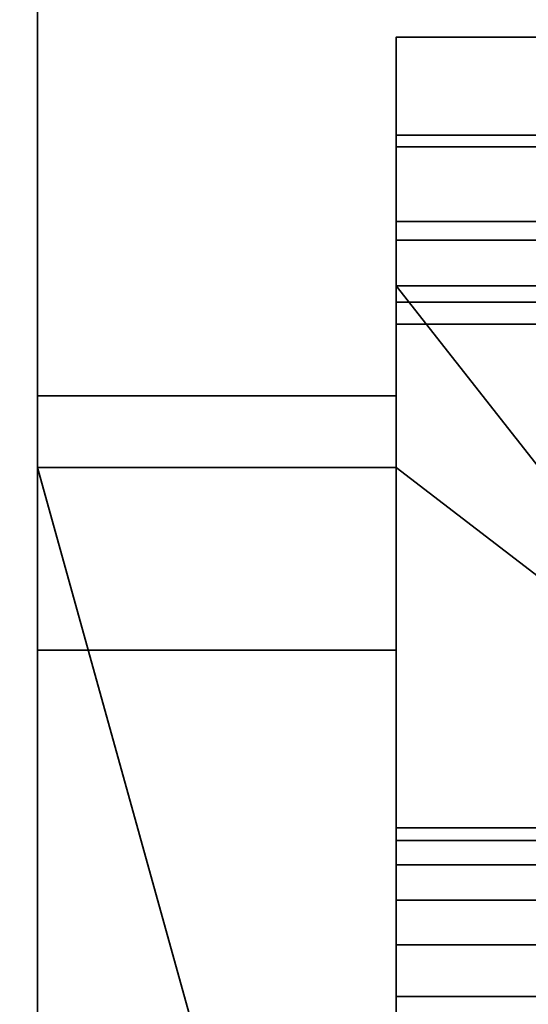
# Model space of a CAD drawing. Header units: millimetres. Extents: x -590 to 3690, y -120 to 127.
# Tile 837 of 903: x 3508.88 to 3512.42, y -26.24 to -19.38. Entities that reach past the tile are written whole.
import ezdxf

# ---------------------------------------------------------------- set-up
doc = ezdxf.new("R2010")
doc.units = ezdxf.units.MM
doc.layers.add('151', color=7, linetype='Continuous', true_color=0xffffff)

# ---------------------------------------------------------------- blocks, each defined once
blk = doc.blocks.new('UG_SURFACE_003')
at = {"layer": '151', "color": 252, "linetype": 'Continuous', "lineweight": 35}
for points in [[(3690.0001, -31.2, 2203.0001), (3690.0001, 108.2, 2203.0001), (2309.9999, 108.2, 2203.0001), (2309.9999, -31.2, 2203.0001)], [(2460, -31.2, 2053), (2460, 108.2, 2053), (3540, 108.2, 2053), (3540, -31.2, 2053)]]:
    blk.add_3dface(points, dxfattribs=at)
blk = doc.blocks.new('UG_SURFACE_155')
at = {"layer": '151', "color": 43, "linetype": 'Continuous', "lineweight": 35}
for points in [[(2490.9999, 0, 2017), (2490.9999, -49, 2017), (3509.0001, -49, 2017), (3509.0001, 0, 2017)], [(3509.0001, 0, 2), (3509.0001, 0, 2017), (3509.0001, -22, 27), (3509.0001, -22, 25)], [(3509.0001, 0, 2017), (3509.0001, -49, 2017), (3509.0001, -32, 27), (3509.0001, -22, 27)], [(3509.0001, 0, 2), (3509.0001, -22, 25), (3509.0001, -22.5, 24)], [(3509.0001, -22.5, 24), (3509.0001, -22.5, 14), (3509.0001, -2), (3509.0001, 0, 2)], [(2490.9999, -47), (2490.9999, -2), (3509.0001, -2), (3509.0001, -47)], [(3509.0001, -47), (3509.0001, -2), (3509.0001, -22.5, 14), (3509.0001, -31.5, 14)], [(3512.8434, -20.2654, 15.8478), (3511.4999, -20.2654, 15.8478), (3511.4999, -19.5, 16), (3512.5, -19.5, 16)], [(3512.5, -19.5, 27), (3511.4999, -19.5, 27), (3511.4999, -20.184, 27.1206), (3512.809, -20.184, 27.1206)], [(3512.5, -19.5, 27), (3512.5, -19.5, 16), (3511.4999, -19.5, 16), (3511.4999, -19.5, 27)], [(3511.4999, -19.5, 27), (3511.4999, -22.5, 24), (3511.4999, -22, 25)], [(3511.4999, -20.184, 27.1206), (3511.4999, -19.5, 27), (3511.4999, -22, 25)], [(3511.4999, -22.5, 24), (3511.4999, -19.5, 27), (3511.4999, -19.5, 16), (3511.4999, -20.2654, 15.8478)], [(3512.809, -20.184, 27.1206), (3511.4999, -20.184, 27.1206), (3511.4999, -20.7856, 27.4679), (3513.052, -20.7856, 27.4679)], [(3511.4999, -20.7856, 27.4679), (3511.4999, -20.184, 27.1206), (3511.4999, -22, 25)], [(3513.1006, -20.9142, 15.4142), (3511.4999, -20.9142, 15.4142), (3511.4999, -20.2654, 15.8478), (3512.8434, -20.2654, 15.8478)], [(3511.4999, -22.5, 24), (3511.4999, -20.2654, 15.8478), (3511.4999, -20.9142, 15.4142)], [(3513.052, -20.7856, 27.4679), (3511.4999, -20.7856, 27.4679), (3511.4999, -21.232, 28), (3513.2158, -21.232, 28)], [(3511.4999, -22, 25), (3511.4999, -22, 27), (3511.4999, -21.232, 28), (3511.4999, -20.7856, 27.4679)], [(3513.2561, -21.3478, 14.7654), (3511.4999, -21.3478, 14.7654), (3511.4999, -20.9142, 15.4142), (3513.1006, -20.9142, 15.4142)], [(3511.4999, -20.9142, 15.4142), (3511.4999, -21.3478, 14.7654), (3511.4999, -22.5, 14), (3511.4999, -22.5, 24)], [(3514.0083, -29.5753, 28), (3514.0083, -24.4247, 28), (3511.4999, -21.232, 28), (3511.4999, -32.7679, 28)], [(3514.0083, -24.4247, 28), (3513.2158, -21.232, 28), (3511.4999, -21.232, 28)], [(3511.4999, -32.7679, 28), (3511.4999, -21.232, 28), (3511.4999, -22, 27), (3511.4999, -32, 27)], [(3513.3076, -21.5, 14), (3511.4999, -21.5, 14), (3511.4999, -21.3478, 14.7654), (3513.2561, -21.3478, 14.7654)], [(3511.4999, -21.3478, 14.7654), (3511.4999, -21.5, 14), (3511.4999, -22.5, 14)], [(3511.4999, -22.5, 14), (3511.4999, -21.5, 14), (3513.3076, -21.5, 14), (3514.0083, -24.4247, 14)], [(3509.0001, -23.7724, 25), (3509.0001, -22, 25), (3511.4999, -22, 25), (3511.4999, -23.7724, 25)], [(3509.0001, -22, 25), (3509.0001, -22, 27), (3511.4999, -22, 27), (3511.4999, -22, 25)], [(3509.0001, -22, 27), (3509.0001, -32, 27), (3511.4999, -32, 27), (3511.4999, -22, 27)], [(3509.0001, -22, 25), (3509.0001, -23.7724, 25), (3509.0001, -23.7724, 24), (3509.0001, -22.5, 24)], [(3511.4999, -22.5, 24), (3511.4999, -23.7724, 24), (3511.4999, -23.7724, 25), (3511.4999, -22, 25)], [(3511.4999, -31.5, 14), (3509.0001, -22.5, 14), (3511.4999, -22.5, 14)], [(3511.4999, -31.5, 14), (3509.0001, -31.5, 14), (3509.0001, -22.5, 14)], [(3509.0001, -22.5, 14), (3509.0001, -22.5, 24), (3511.4999, -22.5, 24), (3511.4999, -22.5, 14)], [(3509.0001, -22.5, 24), (3509.0001, -23.7724, 24), (3511.4999, -23.7724, 24), (3511.4999, -22.5, 24)], [(3511.4999, -22.5, 14), (3514.0083, -24.4247, 14), (3514.0083, -29.5753, 14), (3511.4999, -31.5, 14)], [(3509.0001, -23.7724, 24), (3509.0001, -23.7724, 25), (3511.4999, -23.7724, 25), (3511.4999, -23.7724, 24)], [(3511.4999, -25.2679, 20.5), (3511.4999, -25.011, 21.2909), (3511.4999, -25.0979, 22.118), (3511.4999, -27, 21.5)], [(3514.0958, -25.0979, 22.118), (3511.4999, -25.0979, 22.118), (3511.4999, -25.011, 21.2909), (3514.086, -25.011, 21.2909)], [(3514.086, -25.011, 21.2909), (3511.4999, -25.011, 21.2909), (3511.4999, -25.2679, 20.5), (3514.1137, -25.2679, 20.5)], [(3511.4999, -25.0979, 22.118), (3511.4999, -25.5137, 22.8383), (3511.4999, -26.1865, 23.3271), (3511.4999, -27, 21.5)], [(3514.1363, -25.5137, 22.8383), (3511.4999, -25.5137, 22.8383), (3511.4999, -25.0979, 22.118), (3514.0958, -25.0979, 22.118)], [(3511.4999, -26.5842, 19.5437), (3511.4999, -25.8244, 19.882), (3511.4999, -25.2679, 20.5), (3511.4999, -27, 21.5)], [(3514.1137, -25.2679, 20.5), (3511.4999, -25.2679, 20.5), (3511.4999, -25.8244, 19.882), (3514.1602, -25.8244, 19.882)], [(3514.1809, -26.1865, 23.3271), (3511.4999, -26.1865, 23.3271), (3511.4999, -25.5137, 22.8383), (3514.1363, -25.5137, 22.8383)], [(3514.1602, -25.8244, 19.882), (3511.4999, -25.8244, 19.882), (3511.4999, -26.5842, 19.5437), (3514.195, -26.5842, 19.5437)], [(3511.4999, -26.1865, 23.3271), (3511.4999, -27, 23.5), (3511.4999, -27.8135, 23.3271), (3511.4999, -27, 21.5)], [(3514.2, -27, 23.5), (3511.4999, -27, 23.5), (3511.4999, -26.1865, 23.3271), (3514.1809, -26.1865, 23.3271)]]:
    blk.add_3dface(points, dxfattribs=at)
blk = doc.blocks.new('UG_SURFACE_170')
at = {"layer": '151', "color": 254, "linetype": 'Continuous', "lineweight": 35}
for points in [[(3524.75, -35, 2033.2501), (3524.75, 111.75, 2033.2501), (2475.25, 111.75, 2033.2501), (2475.25, -35, 2033.2501)], [(3517, 16, 2025.5001), (3517, -33, 2025.5001), (2483, -33, 2025.5001), (2483, 16, 2025.5001)]]:
    blk.add_3dface(points, dxfattribs=at)
blk = doc.blocks.new('UG_SURFACE_208')
at = {"layer": '151', "color": 14, "linetype": 'Continuous', "lineweight": 35}
for points in [[(3516.7999, -35, 2025.3), (3516.7999, 14, 2025.3), (2483.2001, 14, 2025.3), (2483.2001, -35, 2025.3)], [(3512.7499, 11.25, 2021.25), (3512.7499, -47, 2021.25), (2487.2501, -47, 2021.25), (2487.2501, 11.25, 2021.25)]]:
    blk.add_3dface(points, dxfattribs=at)
blk = doc.blocks.new('UG_SURFACE_209')
at = {"layer": '151', "color": 7, "linetype": 'Continuous', "lineweight": 35}
for points in [[(2487.2501, 11, 2021.25), (2487.2501, -47, 2021.25), (3512.7499, -47, 2021.25), (3512.7499, 11, 2021.25)], [(3512.5, 11, 2020.9999), (3512.5, -47, 2020.9999), (2487.5, -47, 2020.9999), (2487.5, 11, 2020.9999)]]:
    blk.add_3dface(points, dxfattribs=at)

msp = doc.modelspace()

# ---------------------------------------------------------------- linework, layer by layer
at = {"layer": '151', "color": 252, "linetype": 'Continuous', "lineweight": -3, "true_color": 0x939598}
for p, q in [((3509, 0, 2017), (3509, -49, 2017)), ((3509, -2), (3509, -47)), ((3511.5, -19.5, 16), (3511.5, -19.5, 27)), ((3512.5, -19.5, 16), (3511.5, -19.5, 16)), ((3512.5, -19.5, 27), (3511.5, -19.5, 27)), ((3513.2158, -21.2321, 28), (3511.5, -21.2321, 28)), ((3511.5, -21.2321, 28), (3511.5, -32.7679, 28)), ((3513.3076, -21.5, 14), (3511.5, -21.5, 14)), ((3511.5, -22.5, 14), (3511.5, -21.5, 14)), ((3511.5, -22, 25), (3509, -22, 25)), ((3511.5, -22, 27), (3509, -22, 27)), ((3509, -23.7724, 25), (3509, -22, 25)), ((3509, -22, 27), (3509, -32, 27)), ((3509, -22, 25), (3509, -22, 27)), ((3511.5, -22, 27), (3511.5, -32, 27)), ((3511.5, -23.7724, 25), (3511.5, -22, 25)), ((3511.5, -22, 25), (3511.5, -22, 27)), ((3511.5, -22.5, 14), (3509, -22.5, 14)), ((3511.5, -22.5, 24), (3509, -22.5, 24)), ((3509, -22.5, 14), (3509, -22.5, 24)), ((3509, -31.5, 14), (3509, -22.5, 14)), ((3509, -22.5, 24), (3509, -23.7724, 24)), ((3511.5, -22.5, 24), (3511.5, -23.7724, 24)), ((3511.5, -22.5, 14), (3511.5, -22.5, 24)), ((3511.5, -23.7724, 24), (3509, -23.7724, 24)), ((3511.5, -23.7724, 25), (3509, -23.7724, 25)), ((3509, -23.7724, 24), (3509, -23.7724, 25)), ((3511.5, -23.7724, 24), (3511.5, -23.7724, 25))]:
    msp.add_line(p, q, dxfattribs=at)
at = {"layer": '151', "color": 252, "linetype": 'Continuous', "lineweight": -3, "true_color": 0x939598, "extrusion": (1, 0, 0)}
msp.add_circle((-27, 21.5, 3511.5), 2, dxfattribs=at)
at = {"layer": '151', "color": 252, "linetype": 'Continuous', "lineweight": -3, "true_color": 0x939598, "extrusion": (-1, 0, 0)}
for centre, start, end in [((19.5, 14, -3511.5), 0, 90), ((19.5, 29, -3511.5), 270, 330)]:
    msp.add_arc(centre, 2, start, end, dxfattribs=at)

# ---------------------------------------------------------------- block references
at = {"layer": '151', "color": 252, "linetype": 'Continuous', "lineweight": -3, "true_color": 0x939598}
for name in ['UG_SURFACE_170', 'UG_SURFACE_003', 'UG_SURFACE_155', 'UG_SURFACE_208', 'UG_SURFACE_209']:
    msp.add_blockref(name, (0, 0), dxfattribs=at)

doc.saveas('drawing.dxf')
